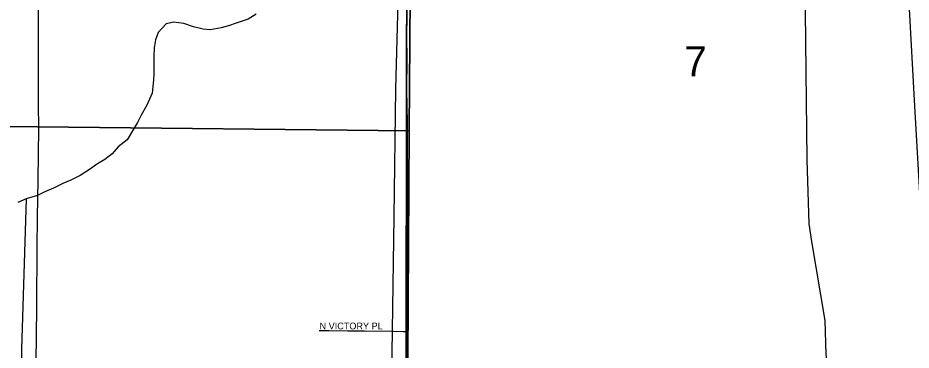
# Model space of a CAD drawing. Extents: x 1443599 to 1910620, y 1028088 to 1361369.
# Drawn here: x 1684250 to 1690821, y 1303873 to 1306313 of the extents above; entities that cross this region are included whole.
import ezdxf

# ---------------------------------------------------------------- set-up
doc = ezdxf.new("R2010")
doc.units = 0
for name, color, linetype in [('GM_X_County_Road', 7, 'Continuous'), ('GM_X_Minor_River', 7, 'Continuous'), ('GM_X_Rail_Line', 7, 'Continuous'), ('GM_X_Section', 7, 'Continuous'), ('GM_X_Section_Text', 7, 'Continuous'), ('GM_X_Township', 7, 'Continuous'), ('GM_X_Township_Subdivision', 7, 'Continuous'), ('GM_X_Township_Subdivision_Text', 7, 'Continuous')]:
    doc.layers.add(name, color=color, linetype=linetype)

msp = doc.modelspace()

# ---------------------------------------------------------------- linework, layer by layer
at = {"layer": 'GM_X_County_Road'}
for points in [[(1687116.3, 1305222.5), (1687116.1, 1305356.8), (1687115.3, 1305540.6), (1687112.4, 1305786.9), (1687113.1, 1306006.9), (1687112, 1306177.6), (1687113.1, 1306335.2), (1687113.5, 1306525.7), (1687113.6, 1306650.4), (1687113.9, 1306854.5), (1687114.2, 1307012.2)], [(1684374.5, 1302744.7), (1684375.5, 1302834.6), (1684379.1, 1303179.3), (1684383.2, 1303652), (1684386.7, 1303960.6), (1684388.5, 1304203.7), (1684392.8, 1304623.8), (1684394.8, 1304850.3), (1684399.3, 1305121.1), (1684403.2, 1305501.1), (1684402.5, 1305681.6), (1684401, 1306086.1), (1684402.2, 1306430.2), (1684403.5, 1306821.2)], [(1687113.9, 1304009.7), (1687114.5, 1304207.7), (1687116.1, 1304749.4), (1687116.5, 1305031.8), (1687116.3, 1305189.9)], [(1687116.3, 1305189.9), (1687116.3, 1305222.5)], [(1687111.4, 1303384), (1687111.6, 1303426.3), (1687113.1, 1303692.2), (1687113.6, 1303902.3), (1687113.9, 1304009.7)]]:
    msp.add_lwpolyline(points, dxfattribs=at)
at = {"layer": 'GM_X_Minor_River'}
for points in [[(1687056.6, 1307132.7), (1687048.7, 1306521.6), (1687029.2, 1305792.4), (1687014.9, 1304850.7), (1686999.8, 1303684.5), (1687006.3, 1302642.2), (1686993.6, 1301503.9), (1686984.5, 1300642.2)], [(1686003.1, 1306340.3), (1685944.8, 1306305), (1685856.6, 1306274.1), (1685798.5, 1306254.7), (1685746.5, 1306239.4), (1685664.5, 1306226.4), (1685612.7, 1306231)], [(1685612.7, 1306231), (1685543.1, 1306247.9), (1685471.6, 1306270.9), (1685398, 1306281.8), (1685342, 1306270.5), (1685283.3, 1306205.1), (1685262.7, 1306153.2), (1685253.9, 1306093.2), (1685249.1, 1306029.2), (1685250.3, 1305967), (1685249.5, 1305904.9), (1685246.8, 1305854.9), (1685237.6, 1305760.8), (1685198.6, 1305673.1), (1685157.7, 1305599.5), (1685131.1, 1305543.7), (1685092.4, 1305484.1), (1685053.6, 1305418.4), (1684989.1, 1305367.1), (1684942.6, 1305315.6), (1684890.2, 1305274.2), (1684835.9, 1305240.8), (1684769.5, 1305193.5), (1684707.2, 1305156.2), (1684640.9, 1305121), (1684580.7, 1305095.7), (1684512.5, 1305062.5), (1684448.3, 1305035.2), (1684394.1, 1305007.8), (1684310, 1304984.8), (1684249.8, 1304957.5)], [(1684310, 1304984.8), (1684275.7, 1303881), (1684262.6, 1302712.7), (1684250.7, 1301325.9)]]:
    msp.add_lwpolyline(points, dxfattribs=at)
at = {"layer": 'GM_X_Rail_Line'}
for points in [[(1691588.6, 1292029.2), (1691523.1, 1293245.4), (1691408.1, 1295342.1), (1691372.4, 1295931.3), (1691154.2, 1300047.7), (1691104.4, 1300924.3), (1691052.8, 1301874.9), (1690988.1, 1303240.4), (1690849.7, 1305665.9), (1690807.7, 1306424.8), (1690776.3, 1306684.2), (1690684.8, 1307293.1), (1690566.3, 1308011.4), (1690453.8, 1308704.2), (1690359.3, 1309308.6), (1690246.9, 1310006), (1690149.6, 1310689.3), (1690053.2, 1311262.6)], [(1690030.4, 1307465.3), (1690047.5, 1305923), (1690052.8, 1305273.7), (1690068.9, 1304799.3), (1690088.3, 1304671.9), (1690186.7, 1304089.4), (1690193.1, 1303844.2), (1690269, 1303152), (1690307.7, 1302509.9), (1690359.3, 1302174.3), (1690448, 1301599.9), (1690478.7, 1300977.1), (1690515.8, 1300262.3), (1690523, 1300026.7), (1690542.9, 1299761.7), (1690559.5, 1299476.8), (1690662.2, 1297730.8), (1690705.2, 1296982.1), (1690652.2, 1296299.6), (1690663.5, 1296111.2), (1690698.9, 1295876.5), (1690776.5, 1295357.1), (1690929.3, 1294398.7)]]:
    msp.add_lwpolyline(points, dxfattribs=at)
at = {"layer": 'GM_X_Section'}
for points in [[(1681724.3, 1310962.1), (1687153.1, 1310924.4), (1687154, 1308779.1), (1687127.4, 1305483.5), (1681656.8, 1305541.7)], [(1687154, 1308779.1), (1691331.5, 1308692), (1691346.9, 1303350.6), (1687116.8, 1303388.4), (1687127.4, 1305483.5)], [(1681656.8, 1305541.7), (1687127.4, 1305483.5), (1687116.8, 1303388.4), (1687092, 1300424.9), (1681585.5, 1300483.6)]]:
    msp.add_lwpolyline(points, close=True, dxfattribs=at)
at = {"layer": 'GM_X_Township'}
for points in [[(1687111.8, 1307010.5), (1687107.7, 1304048.6), (1687103.9, 1303386), (1687101.5, 1303033.9), (1687099.2, 1302700.3), (1687097, 1302383.3), (1687087.5, 1301013), (1687063.8, 1299935.6), (1686810.2, 1298018.5), (1686766.6, 1295376.7), (1686748.8, 1293191), (1686737.8, 1292982.1), (1686740.2, 1292578.9), (1686698.7, 1289905.7), (1686678.8, 1287394.2), (1686629.9, 1283607.4), (1686609.8, 1283016.2), (1686582, 1282455.9), (1686554, 1282018), (1686505.6, 1279679), (1686497.4, 1279260.4), (1686497.1, 1279245.8), (1686440.1, 1273924.1)], [(1691428.7, 1281989.3), (1689395.2, 1282003.2), (1686554, 1282018), (1686582, 1282455.9), (1686609.8, 1283016.2), (1686629.9, 1283607.4), (1686678.8, 1287394.2), (1686698.7, 1289905.7), (1686740.2, 1292578.9), (1686737.8, 1292982.1), (1686748.8, 1293191), (1686766.6, 1295376.7), (1686810.2, 1298018.5), (1687063.8, 1299935.6), (1687087.5, 1301013), (1687097, 1302383.3), (1687099.2, 1302700.3), (1687101.5, 1303033.9), (1687103.9, 1303386), (1687107.7, 1304048.6), (1687111.8, 1307010.5)]]:
    msp.add_lwpolyline(points, dxfattribs=at)
at = {"layer": 'GM_X_Township_Subdivision'}
for points in [[(1686467.4, 1304017.6), (1686539.7, 1304016.3)], [(1686539.7, 1304016.3), (1686678.2, 1304013.8), (1686800, 1304013.3), (1687013.9, 1304011.5), (1687082.9, 1304010.3), (1687113.9, 1304009.7)]]:
    msp.add_lwpolyline(points, dxfattribs=at)

# ---------------------------------------------------------------- texts
at = {"layer": 'GM_X_Section_Text'}
msp.add_text('7', height=221, rotation=0.00001, dxfattribs=at).set_placement((1689153.6, 1305884.2))
at = {"layer": 'GM_X_Township_Subdivision_Text'}
msp.add_text('N VICTORY PL', height=50, rotation=0.00001, dxfattribs=at).set_placement((1686469.6, 1304025))

doc.saveas('drawing.dxf')
